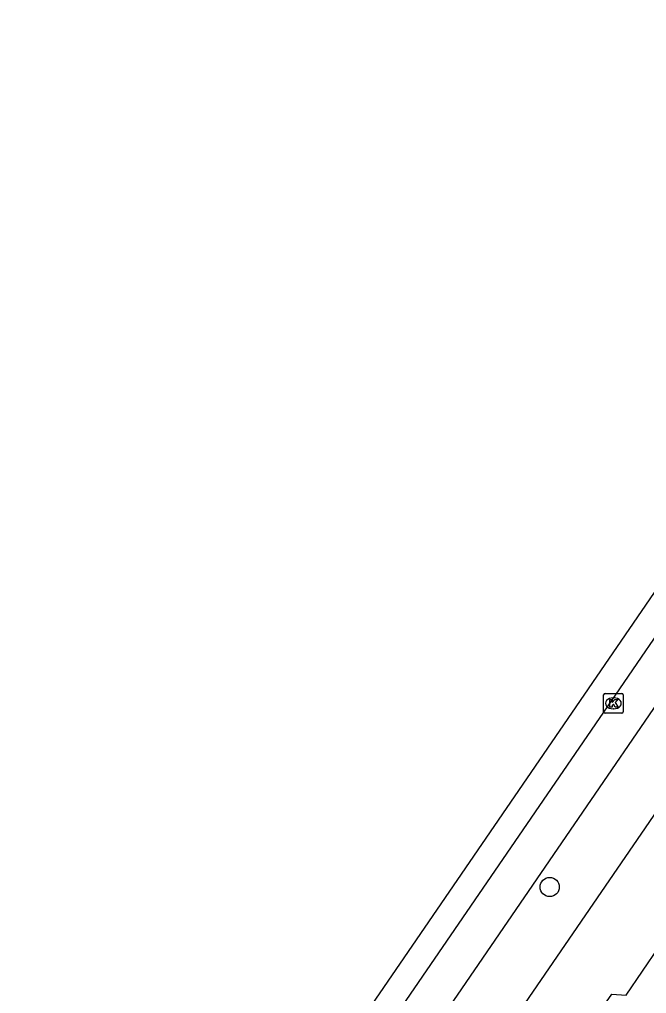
# Model space of a CAD drawing. Extents: x 160026 to 161302, y 384757 to 385701.
# Drawn here: x 160182.91 to 160214.85, y 385572.51 to 385622.14 of the extents above; entities that cross this region are included whole.
import ezdxf

# ---------------------------------------------------------------- set-up
doc = ezdxf.new("R2010")
doc.units = 0
for name, color, linetype in [('IMGEO_Boom', 7, 'Continuous'), ('IMGEO_Kolk', 7, 'Continuous'), ('IMGEO_Pand', 7, 'Continuous'), ('IMGEO_Rijbaan_lokaal_gesloten', 7, 'Continuous'), ('IMGEO_Voetpad_open', 7, 'Continuous')]:
    doc.layers.add(name, color=color, linetype=linetype)

msp = doc.modelspace()

# ---------------------------------------------------------------- linework, layer by layer
at = {"layer": 'IMGEO_Boom'}
msp.add_circle((160209.917, 385577.937), 0.489, dxfattribs=at)
at = {"layer": 'IMGEO_Kolk'}
for p, q in [((160212.662, 385586.87), (160212.662, 385587.722)), ((160212.737, 385587.796), (160213.589, 385587.796)), ((160213.15, 385587.576), (160213.175, 385587.576)), ((160213.663, 385587.722), (160213.663, 385586.87)), ((160213.173, 385587.016), (160213.148, 385587.016)), ((160213.589, 385586.796), (160212.737, 385586.796))]:
    msp.add_line(p, q, dxfattribs=at)
for points in [[(160212.662, 385586.87), (160212.662, 385587.722)], [(160212.737, 385587.796), (160213.589, 385587.796)], [(160212.983, 385587.496), (160213.106, 385587.496), (160213.106, 385587.345), (160213.236, 385587.496), (160213.4, 385587.496), (160213.254, 385587.345), (160213.407, 385587.096), (160213.255, 385587.096), (160213.17, 385587.26), (160213.106, 385587.193), (160213.106, 385587.096), (160212.983, 385587.096), (160212.983, 385587.496)], [(160213.663, 385587.722), (160213.663, 385586.87)], [(160213.589, 385586.796), (160212.737, 385586.796)]]:
    msp.add_lwpolyline(points, dxfattribs=at)
for centre, start, end in [((160212.739, 385587.72), 91.552, 178.448), ((160212.739, 385587.72), 91.552, 178.448), ((160213.587, 385587.72), 1.552, 88.448), ((160213.587, 385587.72), 1.552, 88.448), ((160212.739, 385586.872), 181.552, 268.448), ((160212.739, 385586.872), 181.552, 268.448), ((160213.587, 385586.872), 271.552, 358.448), ((160213.587, 385586.872), 271.552, 358.448)]:
    msp.add_arc(centre, 0.0765, start, end, dxfattribs=at)
for centre, major_axis, ratio, start_param, end_param in [((160213.149, 385587.296), (-0.387, 0.002), 0.722429, 4.712389, 7.853982), ((160213.174, 385587.296), (-0.39, 0.002), 0.717154, 1.570796, 4.712389)]:
    msp.add_ellipse(centre, major_axis=major_axis, ratio=ratio, start_param=start_param, end_param=end_param, dxfattribs=at)
at = {"layer": 'IMGEO_Pand'}
msp.add_lwpolyline([(160211.989, 385569.803), (160212.375, 385570.365), (160212.067, 385571.011), (160213.079, 385572.486), (160213.806, 385572.429), (160215.484, 385574.871)], dxfattribs=at)
at = {"layer": 'IMGEO_Rijbaan_lokaal_gesloten'}
for points in [[(160182.907, 385545.724), (160235.251, 385622.139)], [(160183.972, 385544.988), (160213.482, 385588.036), (160219.161, 385596.32)]]:
    msp.add_lwpolyline(points, dxfattribs=at)
at = {"layer": 'IMGEO_Voetpad_open'}
for points in [[(160237.11, 385613.535), (160199.23, 385558.271)], [(160219.015, 385592.589), (160197.367, 385561)]]:
    msp.add_lwpolyline(points, dxfattribs=at)

doc.saveas('drawing.dxf')
